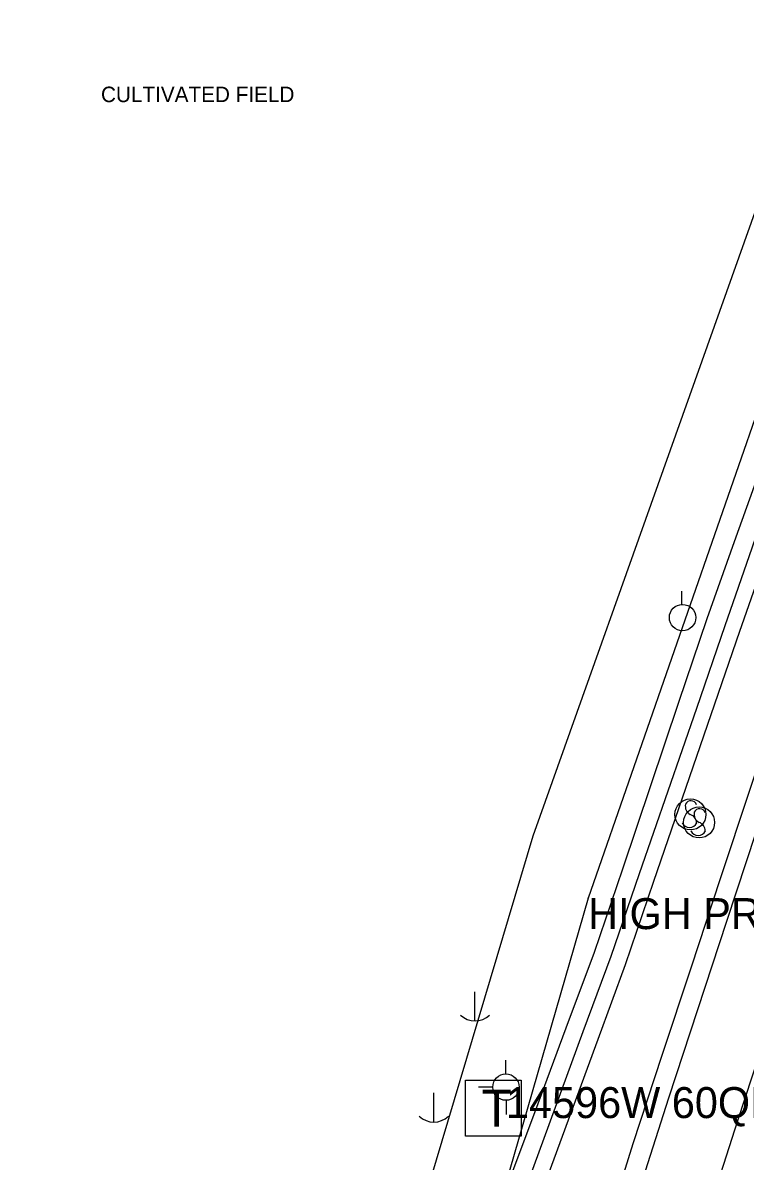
# Model space of a CAD drawing. Extents: x 1802180 to 1804859, y 572524 to 575172.
# Drawn here: x 1803144.4 to 1803260.9, y 573167.1 to 573350.8 of the extents above; entities that cross this region are included whole.
import ezdxf

# ---------------------------------------------------------------- set-up
doc = ezdxf.new("R2010")
doc.units = 0
for name, color, linetype in [('EX_EDGE_PAVEMENT', 7, 'Continuous'), ('EX_SHOULDER', 7, 'Continuous'), ('S_DITCHLINE', 7, 'Continuous'), ('S_MISC_BOUNDARY', 7, 'Continuous'), ('S_MISC_BOUNDARY_ANNOT', 7, 'Continuous'), ('S_PAVEMENT_CROWN', 7, 'Continuous'), ('S_SANITARY_SEWER', 7, 'Continuous'), ('S_SANITARY_SEWER_ANNOT', 7, 'Continuous'), ('S_SIGN', 7, 'Continuous'), ('S_TELEPHONE_UTILITIES', 7, 'Continuous'), ('S_UTILITY_POLE', 7, 'Continuous'), ('S_UTILITY_POLE_ANNOT', 7, 'Continuous'), ('S_UTL_PT_SYM', 7, 'Continuous')]:
    doc.layers.add(name, color=color, linetype=linetype)

msp = doc.modelspace()

# ---------------------------------------------------------------- linework, layer by layer
at = {"layer": 'EX_EDGE_PAVEMENT'}
msp.add_lwpolyline([(1803243.97, 573162.84), (1803248.63, 573177.34), (1803253.31, 573191.59), (1803257.97, 573205.83), (1803262.69, 573220.17), (1803267.44, 573234.4), (1803272.21, 573248.61), (1803276.97, 573262.83), (1803281.77, 573277.1), (1803286.59, 573291.3), (1803291.41, 573305.51), (1803296.22, 573319.72), (1803301.07, 573333.96), (1803305.94, 573348.15), (1803310.67, 573362.21)], dxfattribs=at)
at = {"layer": 'EX_SHOULDER'}
msp.add_lwpolyline([(1803217.45, 573083.45), (1803221.29, 573098), (1803225.36, 573112.47), (1803229.64, 573126.91), (1803234.04, 573141.25), (1803238.37, 573155.6), (1803242.85, 573169.96), (1803247.56, 573184.22), (1803252.29, 573198.46), (1803256.96, 573212.72), (1803261.68, 573226.97), (1803266.49, 573241.18), (1803271.3, 573255.39), (1803276.08, 573269.61), (1803280.88, 573283.83), (1803285.7, 573298.03), (1803290.52, 573312.24), (1803295.34, 573326.45), (1803300.24, 573340.63), (1803305.01, 573354.83)], dxfattribs=at)
at = {"layer": 'S_DITCHLINE'}
for points in [[(1803289.39, 573359.67), (1803285.18, 573345.84), (1803280.96, 573332.01), (1803276.75, 573318.18), (1803272.53, 573304.35), (1803268.08, 573291.91), (1803263.63, 573279.47), (1803259.18, 573267.02), (1803254.72, 573254.58), (1803250.18, 573241.12), (1803245.65, 573227.66), (1803241.11, 573214.21), (1803236.57, 573200.75), (1803232.01, 573188.55), (1803227.46, 573176.35), (1803222.91, 573164.14), (1803218.36, 573151.94), (1803215.97, 573139.2), (1803213.59, 573126.47), (1803211.2, 573113.73), (1803208.82, 573100.99)], [(1803292.03, 573358.57), (1803287.77, 573344.83), (1803283.51, 573331.09), (1803279.25, 573317.35), (1803274.99, 573303.61), (1803270.66, 573291.08), (1803266.33, 573278.54), (1803262, 573266.01), (1803257.67, 573253.48), (1803253.07, 573240.14), (1803248.46, 573226.8), (1803243.85, 573213.46), (1803239.24, 573200.12), (1803234.76, 573187.94), (1803230.29, 573175.75), (1803225.81, 573163.57)], [(1803294.83, 573357.82), (1803290.52, 573344.09), (1803286.21, 573330.36), (1803281.9, 573316.63), (1803277.59, 573302.9), (1803273.2, 573290.32), (1803268.8, 573277.73), (1803264.41, 573265.15), (1803260.01, 573252.56), (1803255.39, 573239.11), (1803250.78, 573225.66), (1803246.16, 573212.21), (1803241.54, 573198.76), (1803237.14, 573186.74), (1803232.74, 573174.73), (1803228.35, 573162.72), (1803223.95, 573150.71), (1803220.17, 573138.28), (1803216.38, 573125.85), (1803212.6, 573113.42), (1803208.82, 573100.99)]]:
    msp.add_lwpolyline(points, dxfattribs=at)
at = {"layer": 'S_MISC_BOUNDARY'}
msp.add_lwpolyline([(1802880.88, 573735.6), (1803051.71, 573733.48), (1803213.27, 573730.83), (1803216.46, 573532.09), (1803301.63, 573530.07), (1803296.75, 573432.28), (1803274.96, 573355.36), (1803226.68, 573219.53), (1803202.19, 573137.5), (1803157.77, 572977.33), (1803158.5, 572726.69), (1802889.88, 572728.1)], dxfattribs=at)
at = {"layer": 'S_PAVEMENT_CROWN'}
msp.add_lwpolyline([(1803255.16, 573159.41), (1803259.77, 573173.68), (1803264.45, 573187.93), (1803269.12, 573202.19), (1803273.79, 573216.44), (1803278.57, 573230.66), (1803283.35, 573244.88), (1803288.11, 573259.1), (1803292.89, 573273.32), (1803297.72, 573287.52), (1803302.55, 573301.72), (1803307.38, 573315.92), (1803312.22, 573330.12), (1803317.11, 573344.3), (1803321.91, 573358.51)], dxfattribs=at)
at = {"layer": 'S_SANITARY_SEWER'}
for p, q in [((1803290.35, 573367.12), (1803235.59, 573209.54)), ((1803235.59, 573209.54), (1803206.64, 573109.06))]:
    msp.add_line(p, q, dxfattribs=at)
at = {"layer": 'S_SIGN'}
for centre in [(1803252.1, 573223.04), (1803253.5, 573221.75)]:
    msp.add_circle(centre, 2.5, dxfattribs=at)
for centre, radius, start, end in [((1803252.78, 573224.37), 1.51, 167.1196, 241.9813), ((1803252.17, 573224.31), 0.952, 16.5258, 156.8957), ((1803251.68, 573221.69), 1.4, 358.6529, 73.7063), ((1803254.19, 573223.08), 1.51, 167.1196, 241.9813), ((1803253.57, 573223.02), 0.952, 16.5258, 156.8957), ((1803251.94, 573222.21), 1.28, 204.641, 335.359), ((1803253.09, 573220.41), 1.4, 358.6529, 73.7063), ((1803253.34, 573220.93), 1.28, 204.641, 335.359)]:
    msp.add_arc(centre, radius, start, end, dxfattribs=at)
at = {"layer": 'S_TELEPHONE_UTILITIES'}
msp.add_lwpolyline([(1803215.81, 573171.15), (1803215.81, 573180.15), (1803224.81, 573180.15), (1803224.81, 573171.15)], close=True, dxfattribs=at)
at = {"layer": 'S_UTILITY_POLE'}
for p, q in [((1803250.7, 573256.94), (1803250.7, 573259.05)), ((1803217.28, 573194.44), (1803217.28, 573189.71)), ((1803222.32, 573181.16), (1803222.32, 573183.41)), ((1803220.23, 573179.03), (1803217.91, 573179.03)), ((1803210.63, 573178.12), (1803210.63, 573173.39)), ((1803222.4, 573174.61), (1803222.4, 573176.94))]:
    msp.add_line(p, q, dxfattribs=at)
for centre in [(1803250.83, 573254.8), (1803222.33, 573179.05)]:
    msp.add_circle(centre, 2.13, dxfattribs=at)
for centre in [(1803217.34, 573193.14), (1803210.69, 573176.82)]:
    msp.add_arc(centre, 3.41, 226.3972, 313.6028, dxfattribs=at)
at = {"layer": 'S_UTL_PT_SYM'}
msp.add_lwpolyline([(1803235.59, 573209.54), (1803235.59, 573209.59), (1803235.59, 573209.54), (1803235.54, 573209.54), (1803235.59, 573209.54), (1803235.59, 573209.49), (1803235.59, 573209.54), (1803235.64, 573209.54)], dxfattribs=at)

# ---------------------------------------------------------------- texts
at = {"layer": 'S_MISC_BOUNDARY_ANNOT'}
msp.add_text('CULTIVATED FIELD', height=2.5, dxfattribs=at).set_placement((1803156.99, 573337.97))
at = {"layer": 'S_SANITARY_SEWER_ANNOT'}
msp.add_text('HIGH PRESSURE SEWER  ', height=5, dxfattribs=at).set_placement((1803235.59, 573204.54))
at = {"layer": 'S_TELEPHONE_UTILITIES'}
msp.add_text('T', height=6, rotation=360, dxfattribs=at).set_placement((1803218.38, 573172.65))
at = {"layer": 'S_UTILITY_POLE_ANNOT'}
msp.add_text('14596W 60QR W/LIGHT', height=5, dxfattribs=at).set_placement((1803222.33, 573174.05))

doc.saveas('drawing.dxf')
